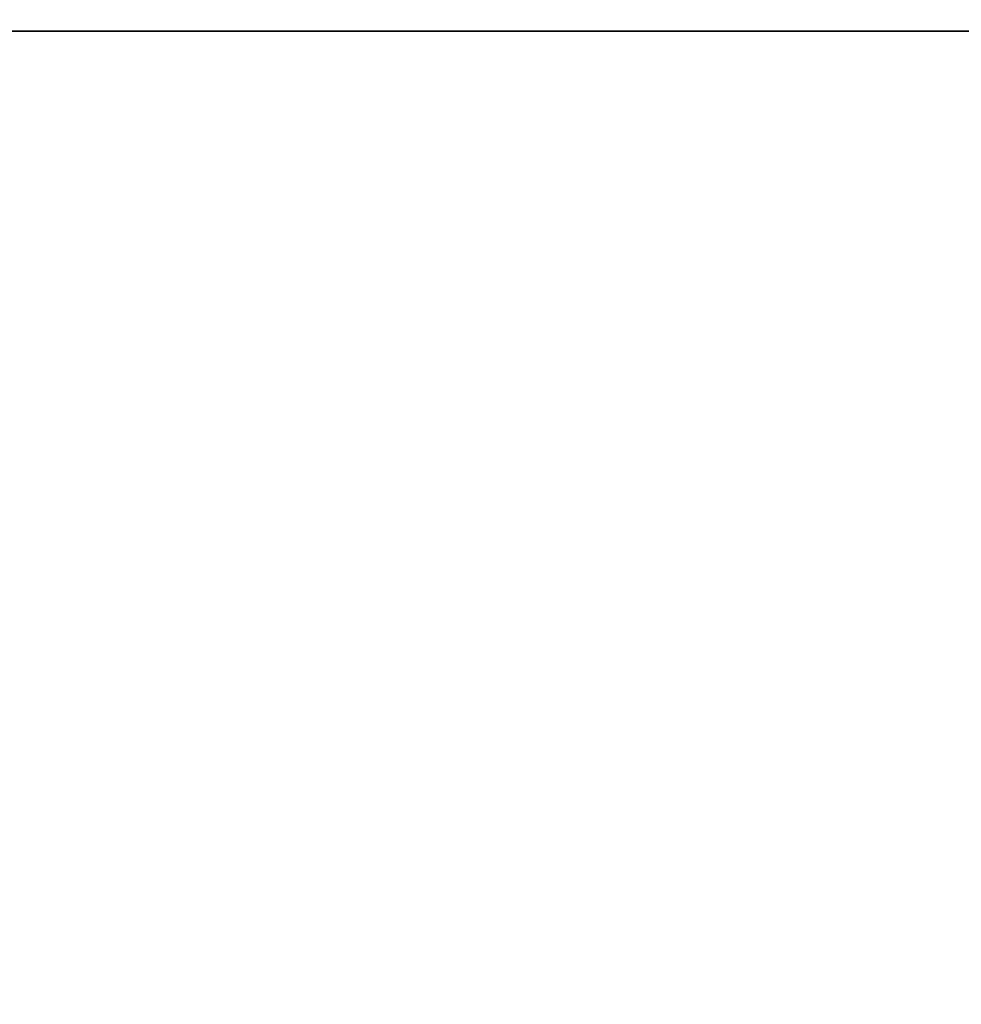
# Model space of a CAD drawing. Extents: x -0.3 to 41.3, y 0 to 17.8.
# Tile 474 of 625: x 32.7744 to 32.8579, y 1.883 to 1.9703. Entities that reach past the tile are written whole.
import ezdxf

# ---------------------------------------------------------------- set-up
doc = ezdxf.new("R2010")
doc.units = 0
doc.header["$MEASUREMENT"] = 0
for name, color, linetype in [('S48', 7, 'Continuous'), ('V117', 7, 'Continuous'), ('V219', 7, 'Continuous'), ('V307', 7, 'Continuous')]:
    doc.layers.add(name, color=color, linetype=linetype)

msp = doc.modelspace()

# ---------------------------------------------------------------- linework, layer by layer
at = {"layer": 'S48', "color": 253, "true_color": 0xca95bd}
for points, invisible_edges in [([(32.56, 1.49431, 195.60001), (33.56, 1.49431, 195.60001), (33.56, 2.29431, 195.60001)], 12), ([(32.56, 1.49431, 195.10001), (33.56, 1.49431, 195.10001), (33.56, 2.29431, 195.10001)], 12), ([(32.56, 1.49431, 195.60001), (33.56, 2.29431, 195.60001), (32.56, 2.29431, 195.60001)], 9), ([(32.56, 1.49431, 195.10001), (33.56, 2.29431, 195.10001), (32.56, 2.29431, 195.10001)], 9)]:
    msp.add_3dface(points, dxfattribs=dict(at, invisible_edges=invisible_edges))
at = {"layer": 'V117', "color": 252, "true_color": 0x838383}
for points, invisible_edges in [([(32.86, 1.96931, 196.60001), (29.39911, 1.96931, 196.60001), (29.39911, 1.81931, 196.60001)], 12), ([(32.86, 1.96931, 196.00001), (29.39911, 1.96931, 196.00001), (29.39911, 1.81931, 196.00001)], 12), ([(32.86, 1.96931, 196.60001), (29.39911, 1.81931, 196.60001), (32.86, 1.81931, 196.60001)], 9), ([(32.86, 1.96931, 196.00001), (29.39911, 1.81931, 196.00001), (32.86, 1.81931, 196.00001)], 9)]:
    msp.add_3dface(points, dxfattribs=dict(at, invisible_edges=invisible_edges))
msp.add_3dface([(32.86, 1.96931, 196.60001), (29.39911, 1.96931, 196.60001), (29.39911, 1.96931, 196.00001), (32.86, 1.96931, 196.00001)], dxfattribs=at)
at = {"layer": 'V219', "color": 252, "true_color": 0x838383}
for points, invisible_edges in [([(32.86, 1.96931, 199.55), (29.39911, 1.96931, 199.55), (29.39911, 1.81931, 199.55)], 12), ([(32.86, 1.96931, 198.95), (29.39911, 1.96931, 198.95), (29.39911, 1.81931, 198.95)], 12), ([(32.86, 1.96931, 199.55), (29.39911, 1.81931, 199.55), (32.86, 1.81931, 199.55)], 9), ([(32.86, 1.96931, 198.95), (29.39911, 1.81931, 198.95), (32.86, 1.81931, 198.95)], 9)]:
    msp.add_3dface(points, dxfattribs=dict(at, invisible_edges=invisible_edges))
msp.add_3dface([(32.86, 1.96931, 199.55), (29.39911, 1.96931, 199.55), (29.39911, 1.96931, 198.95), (32.86, 1.96931, 198.95)], dxfattribs=at)
at = {"layer": 'V307', "color": 252, "true_color": 0x838383}
for points, invisible_edges in [([(32.86, 1.96931, 200.60001), (29.39911, 1.96931, 200.60001), (29.39911, 1.81931, 200.60001)], 12), ([(32.86, 1.96931, 200.30001), (29.39911, 1.96931, 200.30001), (29.39911, 1.81931, 200.30001)], 12), ([(32.86, 1.96931, 200.60001), (29.39911, 1.81931, 200.60001), (32.86, 1.81931, 200.60001)], 9), ([(32.86, 1.96931, 200.30001), (29.39911, 1.81931, 200.30001), (32.86, 1.81931, 200.30001)], 9)]:
    msp.add_3dface(points, dxfattribs=dict(at, invisible_edges=invisible_edges))
msp.add_3dface([(32.86, 1.96931, 200.60001), (29.39911, 1.96931, 200.60001), (29.39911, 1.96931, 200.30001), (32.86, 1.96931, 200.30001)], dxfattribs=at)

doc.saveas('drawing.dxf')
